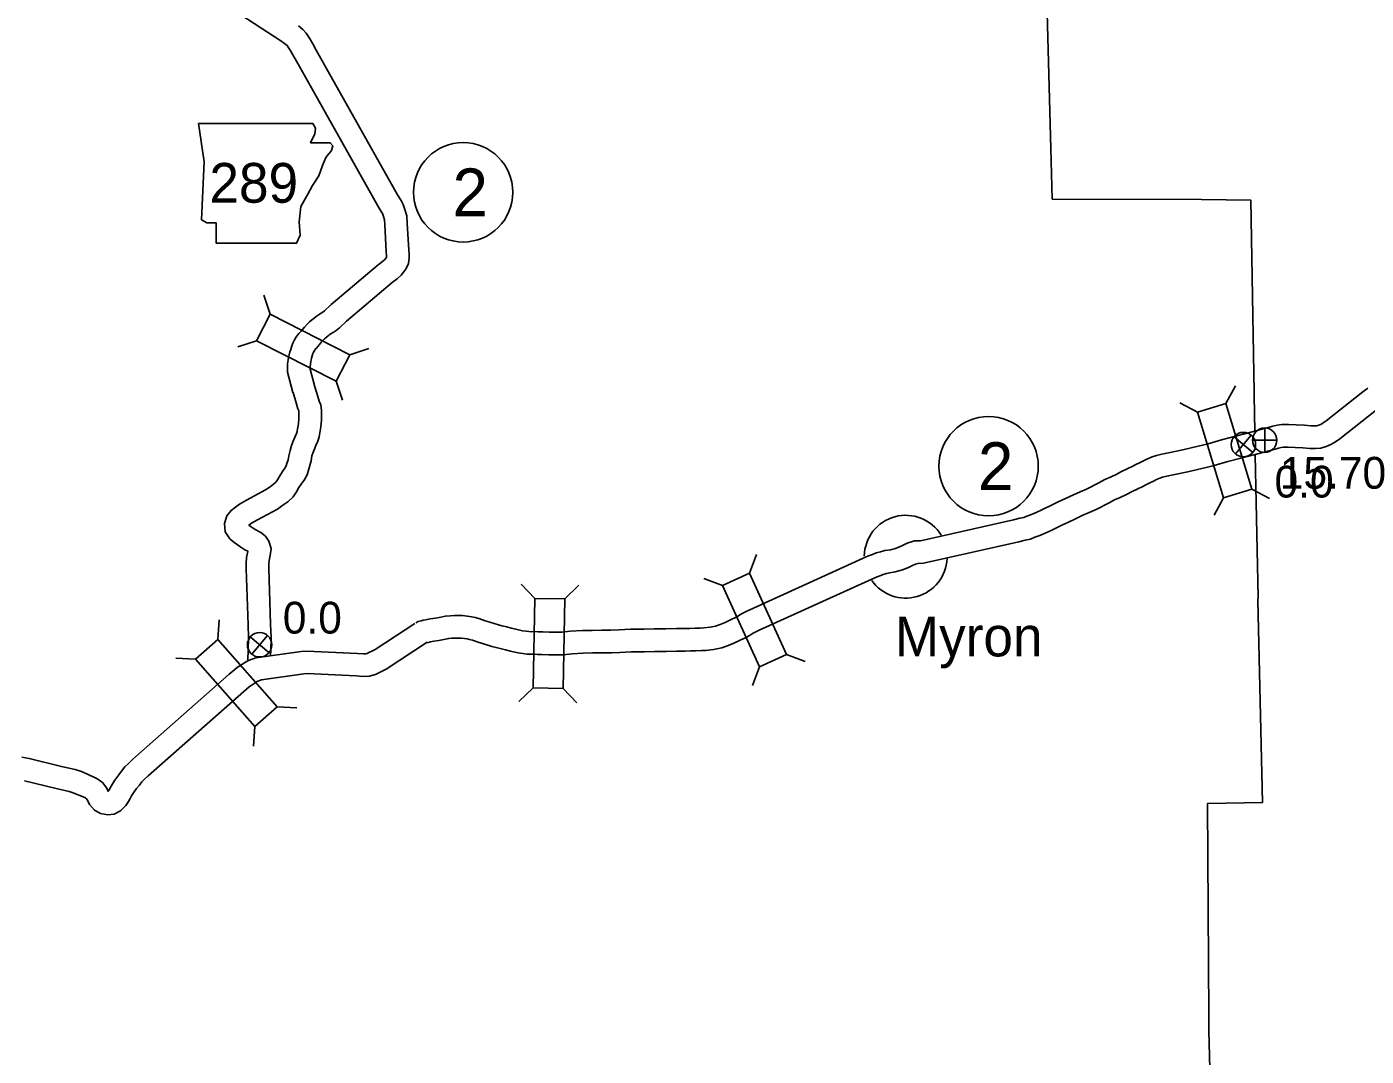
# Model space of a CAD drawing. Extents: x -939622 to -934222, y 1383701 to 1385301.
# Drawn here: x -936373.9 to -936320.5, y 1385035.4 to 1385076.4 of the extents above; entities that cross this region are included whole.
import ezdxf

# ---------------------------------------------------------------- set-up
doc = ezdxf.new("R2010")
doc.units = 0
for name, color, linetype in [('10', 7, 'Continuous'), ('2', 7, 'Continuous'), ('25', 7, 'Continuous'), ('26', 7, 'Continuous'), ('Level 10', 7, 'Continuous'), ('Level 2', 7, 'Continuous'), ('Level 20', 7, 'Continuous'), ('Level 21', 7, 'Continuous'), ('Level 24', 7, 'Continuous'), ('Level 25', 7, 'Continuous'), ('Level 26', 7, 'Continuous'), ('Level 27', 7, 'Continuous')]:
    doc.layers.add(name, color=color, linetype=linetype)

msp = doc.modelspace()

# ---------------------------------------------------------------- linework, layer by layer
at = {"layer": '10'}
for points in [[(-936325.039, 1385060.291), (-936325.025, 1385060.295), (-936324.439, 1385060.449), (-936324.204, 1385060.518), (-936324.03, 1385060.558), (-936323.843, 1385060.585), (-936323.575, 1385060.586), (-936323.276, 1385060.575), (-936322.943, 1385060.555), (-936322.692, 1385060.536), (-936322.525, 1385060.534), (-936322.454, 1385060.538), (-936322.379, 1385060.561), (-936322.296, 1385060.594), (-936322.199, 1385060.651), (-936322.073, 1385060.74), (-936320.619, 1385061.887), (-936320.42, 1385062.037)], [(-936324.922, 1385060.322), (-936324.439, 1385060.449), (-936324.204, 1385060.518), (-936324.03, 1385060.558), (-936323.843, 1385060.585), (-936323.575, 1385060.586), (-936323.276, 1385060.575), (-936322.943, 1385060.555), (-936322.692, 1385060.536), (-936322.525, 1385060.534), (-936322.454, 1385060.538), (-936322.379, 1385060.561), (-936322.296, 1385060.594), (-936322.199, 1385060.651), (-936322.073, 1385060.74), (-936320.619, 1385061.887), (-936320.42, 1385062.037)], [(-936325.003, 1385059.371), (-936324.798, 1385059.424), (-936324.197, 1385059.582), (-936323.978, 1385059.647), (-936323.865, 1385059.672), (-936323.777, 1385059.685), (-936323.59, 1385059.686), (-936323.319, 1385059.676), (-936323.004, 1385059.657), (-936322.733, 1385059.637), (-936322.505, 1385059.633), (-936322.295, 1385059.646), (-936322.078, 1385059.711), (-936321.898, 1385059.784), (-936321.71, 1385059.894), (-936321.533, 1385060.02), (-936320.069, 1385061.175)], [(-936324.92, 1385059.392), (-936324.798, 1385059.424), (-936324.197, 1385059.582), (-936323.978, 1385059.647), (-936323.865, 1385059.672), (-936323.777, 1385059.685), (-936323.59, 1385059.686), (-936323.319, 1385059.676), (-936323.004, 1385059.657), (-936322.733, 1385059.637), (-936322.505, 1385059.633), (-936322.295, 1385059.646), (-936322.078, 1385059.711), (-936321.898, 1385059.784), (-936321.71, 1385059.894), (-936321.533, 1385060.02), (-936320.069, 1385061.175)]]:
    msp.add_lwpolyline(points, dxfattribs=at)
at = {"layer": '2'}
for points in [[(-936333.545, 1385091.927), (-936333.442, 1385085.413), (-936333.422, 1385084.469), (-936333.387, 1385083.54), (-936333.263, 1385079.468), (-936333.204, 1385077.476), (-936333.044, 1385071.58), (-936332.996, 1385069.566), (-936327.051, 1385069.546), (-936325.08, 1385069.532), (-936324.941, 1385061.867), (-936324.948, 1385061.738), (-936324.921, 1385060.326)], [(-936324.902, 1385059.366), (-936324.792, 1385053.704), (-936324.794, 1385053.592), (-936324.619, 1385045.525), (-936326.803, 1385045.488), (-936326.751, 1385037.043), (-936326.755, 1385036.448), (-936326.548, 1385028.832), (-936326.537, 1385028.478), (-936326.395, 1385023.814)]]:
    msp.add_lwpolyline(points, dxfattribs=at)
at = {"layer": '26'}
for p, q in [((-936324.528, 1385059.475), (-936324.528, 1385060.45)), ((-936325.016, 1385059.962), (-936324.041, 1385059.962))]:
    msp.add_line(p, q, dxfattribs=at)
msp.add_circle((-936324.528, 1385059.962), 0.487, dxfattribs=at)
at = {"layer": 'Level 10'}
for points in [[(-936365.325, 1385076.909), (-936363.733, 1385075.875), (-936363.592, 1385075.768), (-936363.49, 1385075.682), (-936363.441, 1385075.627), (-936363.36, 1385075.505), (-936363.252, 1385075.314), (-936363.117, 1385075.064), (-936362.759, 1385074.426), (-936359.856, 1385069.278), (-936359.731, 1385069.072), (-936359.689, 1385068.989), (-936359.648, 1385068.88), (-936359.609, 1385068.736), (-936359.593, 1385068.551), (-936359.539, 1385067.464), (-936359.521, 1385067.311), (-936359.52, 1385067.276), (-936359.522, 1385067.265), (-936359.53, 1385067.245), (-936359.607, 1385067.15), (-936359.68, 1385067.079), (-936359.854, 1385066.953), (-936361.733, 1385065.366), (-936361.742, 1385065.358)], [(-936363.03, 1385076.471), (-936362.86, 1385076.327), (-936362.727, 1385076.178), (-936362.593, 1385075.977), (-936362.464, 1385075.749), (-936362.329, 1385075.498), (-936361.975, 1385074.867), (-936359.08, 1385069.733), (-936358.944, 1385069.509), (-936358.863, 1385069.35), (-936358.791, 1385069.156), (-936358.719, 1385068.895), (-936358.695, 1385068.612), (-936358.641, 1385067.537), (-936358.623, 1385067.378), (-936358.618, 1385067.227), (-936358.65, 1385067.008), (-936358.758, 1385066.771), (-936358.939, 1385066.544), (-936359.098, 1385066.389), (-936359.298, 1385066.244), (-936361.123, 1385064.704)], [(-936361.741, 1385065.357), (-936361.992, 1385065.119), (-936362.059, 1385065.066), (-936362.153, 1385065.006), (-936362.208, 1385064.968), (-936362.325, 1385064.892), (-936362.414, 1385064.824), (-936362.508, 1385064.743), (-936362.587, 1385064.677), (-936362.674, 1385064.601), (-936362.796, 1385064.459), (-936362.873, 1385064.366), (-936362.928, 1385064.305), (-936363.012, 1385064.214), (-936363.068, 1385064.145), (-936363.133, 1385064.05), (-936363.19, 1385063.962), (-936363.255, 1385063.833), (-936363.304, 1385063.72), (-936363.344, 1385063.578), (-936363.375, 1385063.483), (-936363.405, 1385063.361), (-936363.43, 1385063.252), (-936363.464, 1385062.99), (-936363.47, 1385062.882), (-936363.467, 1385062.671), (-936363.252, 1385061.856)], [(-936361.122, 1385064.703), (-936361.401, 1385064.439), (-936361.535, 1385064.332), (-936361.654, 1385064.256), (-936361.706, 1385064.22), (-936361.808, 1385064.154), (-936361.849, 1385064.123), (-936361.926, 1385064.057), (-936362, 1385063.995), (-936362.032, 1385063.967), (-936362.11, 1385063.876), (-936362.19, 1385063.78), (-936362.26, 1385063.701), (-936362.334, 1385063.621), (-936362.348, 1385063.605), (-936362.382, 1385063.554), (-936362.407, 1385063.514), (-936362.441, 1385063.449), (-936362.455, 1385063.417), (-936362.482, 1385063.317), (-936362.509, 1385063.237), (-936362.529, 1385063.153), (-936362.543, 1385063.093), (-936362.567, 1385062.904), (-936362.57, 1385062.862), (-936362.569, 1385062.796), (-936362.382, 1385062.086)], [(-936363.249, 1385061.857), (-936363.124, 1385061.449), (-936363.057, 1385061.217), (-936363.021, 1385061.132), (-936363.015, 1385061.082), (-936363.013, 1385060.966), (-936363.013, 1385060.828), (-936363.036, 1385060.612), (-936363.068, 1385060.413), (-936363.087, 1385060.311), (-936363.111, 1385060.23), (-936363.166, 1385060.104), (-936363.239, 1385059.924), (-936363.311, 1385059.75), (-936363.368, 1385059.553), (-936363.411, 1385059.339), (-936363.449, 1385059.183), (-936363.491, 1385059.032), (-936363.521, 1385058.944), (-936363.572, 1385058.85), (-936363.67, 1385058.716), (-936363.776, 1385058.547), (-936363.874, 1385058.389), (-936363.938, 1385058.289), (-936364.025, 1385058.207), (-936364.167, 1385058.107), (-936364.341, 1385057.988), (-936365.102, 1385057.574), (-936365.385, 1385057.411), (-936365.549, 1385057.297), (-936365.721, 1385057.161), (-936365.894, 1385056.943), (-936365.982, 1385056.642), (-936365.955, 1385056.313), (-936365.768, 1385056.033), (-936365.603, 1385055.904), (-936365.465, 1385055.788), (-936365.335, 1385055.7), (-936365.172, 1385055.596), (-936365.046, 1385055.536), (-936365.047, 1385055.531), (-936365.101, 1385055.287), (-936365.111, 1385055.056), (-936365.113, 1385054.837), (-936365.041, 1385052.605), (-936365.026, 1385052.096), (-936365.04, 1385051.595), (-936365.053, 1385051.209)], [(-936362.378, 1385062.087), (-936362.262, 1385061.707), (-936362.206, 1385061.516), (-936362.143, 1385061.365), (-936362.116, 1385061.145), (-936362.113, 1385060.973), (-936362.113, 1385060.779), (-936362.144, 1385060.494), (-936362.181, 1385060.257), (-936362.212, 1385060.099), (-936362.263, 1385059.924), (-936362.336, 1385059.756), (-936362.406, 1385059.583), (-936362.461, 1385059.451), (-936362.494, 1385059.338), (-936362.532, 1385059.145), (-936362.578, 1385058.956), (-936362.631, 1385058.767), (-936362.693, 1385058.581), (-936362.811, 1385058.367), (-936362.924, 1385058.211), (-936363.012, 1385058.072), (-936363.112, 1385057.91), (-936363.241, 1385057.708), (-936363.455, 1385057.508), (-936363.653, 1385057.368), (-936363.871, 1385057.219), (-936364.662, 1385056.789), (-936364.903, 1385056.65), (-936365.006, 1385056.578), (-936364.92, 1385056.506), (-936364.841, 1385056.452), (-936364.734, 1385056.385), (-936364.536, 1385056.289), (-936364.348, 1385056.136), (-936364.212, 1385055.935), (-936364.119, 1385055.653), (-936364.161, 1385055.368), (-936364.205, 1385055.169), (-936364.211, 1385055.032), (-936364.213, 1385054.848), (-936364.142, 1385052.633), (-936364.126, 1385052.097), (-936364.14, 1385051.567), (-936364.146, 1385051.39)], [(-936328.365, 1385059.458), (-936327.783, 1385059.584), (-936327.406, 1385059.668), (-936327.01, 1385059.763), (-936326.781, 1385059.818), (-936326.242, 1385059.982), (-936325.025, 1385060.295), (-936324.949, 1385060.315)], [(-936358.357, 1385052.686), (-936358.26, 1385052.736), (-936358.144, 1385052.767), (-936358.061, 1385052.786), (-936357.951, 1385052.81), (-936357.784, 1385052.843), (-936357.578, 1385052.87), (-936357.42, 1385052.9), (-936357.174, 1385052.954), (-936356.973, 1385052.968), (-936356.81, 1385052.974), (-936356.658, 1385052.971), (-936356.502, 1385052.973), (-936356.308, 1385052.957), (-936356.125, 1385052.926), (-936355.991, 1385052.893), (-936355.842, 1385052.854), (-936355.591, 1385052.767), (-936355.401, 1385052.708), (-936355.234, 1385052.66), (-936355.063, 1385052.608), (-936354.924, 1385052.566), (-936354.732, 1385052.521), (-936354.558, 1385052.477), (-936354.375, 1385052.431), (-936354.205, 1385052.395), (-936354.105, 1385052.37), (-936353.963, 1385052.349), (-936353.851, 1385052.334), (-936353.756, 1385052.331), (-936353.635, 1385052.333), (-936353.476, 1385052.329), (-936353.301, 1385052.32), (-936353.045, 1385052.315), (-936352.528, 1385052.315), (-936352.202, 1385052.349), (-936351.717, 1385052.375), (-936351.323, 1385052.384), (-936350.94, 1385052.387), (-936350.586, 1385052.396), (-936350.255, 1385052.407), (-936349.799, 1385052.427), (-936349.254, 1385052.435), (-936348.86, 1385052.441), (-936348.397, 1385052.446), (-936347.97, 1385052.455), (-936347.639, 1385052.461), (-936347.43, 1385052.464), (-936347.223, 1385052.467), (-936347.022, 1385052.476), (-936346.873, 1385052.484), (-936346.631, 1385052.512), (-936346.413, 1385052.556), (-936346.23, 1385052.625), (-936346.032, 1385052.7), (-936345.82, 1385052.799), (-936345.595, 1385052.911), (-936345.353, 1385053.054), (-936345.14, 1385053.165), (-936345.046, 1385053.207), (-936340.551, 1385055.25), (-936340.313, 1385055.35), (-936340.161, 1385055.412), (-936340.012, 1385055.469), (-936339.832, 1385055.517), (-936339.665, 1385055.561), (-936339.445, 1385055.6), (-936339.238, 1385055.651), (-936339.081, 1385055.712), (-936338.96, 1385055.771), (-936338.778, 1385055.862), (-936338.481, 1385055.951), (-936338.238, 1385055.958), (-936334.533, 1385056.792), (-936334.28, 1385056.853), (-936334.126, 1385056.888), (-936334.005, 1385056.936), (-936333.817, 1385057.006), (-936333.632, 1385057.086), (-936333.413, 1385057.181), (-936332.971, 1385057.398), (-936332.757, 1385057.5), (-936332.459, 1385057.636), (-936332.153, 1385057.787), (-936331.881, 1385057.906), (-936331.625, 1385058.016), (-936331.136, 1385058.269), (-936330.896, 1385058.395), (-936330.646, 1385058.499), (-936330.445, 1385058.594), (-936330.229, 1385058.713), (-936330.005, 1385058.825), (-936329.783, 1385058.929), (-936329.669, 1385058.988), (-936329.514, 1385059.066), (-936329.351, 1385059.139), (-936329.224, 1385059.205), (-936329.015, 1385059.296), (-936328.836, 1385059.352), (-936328.622, 1385059.402), (-936328.365, 1385059.458)], [(-936328.174, 1385058.579), (-936327.591, 1385058.705), (-936327.204, 1385058.791), (-936326.8, 1385058.888), (-936326.545, 1385058.949), (-936325.999, 1385059.115), (-936324.804, 1385059.422)], [(-936357.941, 1385051.888), (-936357.931, 1385051.893), (-936357.928, 1385051.893), (-936357.867, 1385051.907), (-936357.768, 1385051.929), (-936357.637, 1385051.955), (-936357.436, 1385051.981), (-936357.241, 1385052.018), (-936357.045, 1385052.061), (-936356.924, 1385052.07), (-936356.805, 1385052.074), (-936356.663, 1385052.07), (-936356.532, 1385052.072), (-936356.42, 1385052.063), (-936356.308, 1385052.044), (-936356.214, 1385052.021), (-936356.104, 1385051.992), (-936355.873, 1385051.912), (-936355.66, 1385051.846), (-936355.49, 1385051.797), (-936355.323, 1385051.746), (-936355.156, 1385051.696), (-936354.945, 1385051.646), (-936354.776, 1385051.604), (-936354.58, 1385051.554), (-936354.407, 1385051.518), (-936354.279, 1385051.486), (-936354.09, 1385051.458), (-936353.926, 1385051.436), (-936353.763, 1385051.431), (-936353.639, 1385051.433), (-936353.511, 1385051.429), (-936353.332, 1385051.42), (-936353.054, 1385051.415), (-936352.481, 1385051.415), (-936352.131, 1385051.451), (-936351.682, 1385051.476), (-936351.309, 1385051.485), (-936350.925, 1385051.488), (-936350.56, 1385051.496), (-936350.221, 1385051.508), (-936349.773, 1385051.527), (-936349.239, 1385051.535), (-936348.849, 1385051.541), (-936348.383, 1385051.546), (-936347.953, 1385051.556), (-936347.625, 1385051.561), (-936347.415, 1385051.564), (-936347.196, 1385051.568), (-936346.978, 1385051.577), (-936346.798, 1385051.587), (-936346.49, 1385051.622), (-936346.164, 1385051.688), (-936345.912, 1385051.783), (-936345.681, 1385051.871), (-936345.429, 1385051.989), (-936345.166, 1385052.119), (-936344.916, 1385052.267), (-936344.748, 1385052.355), (-936344.675, 1385052.387), (-936340.19, 1385054.425), (-936339.969, 1385054.519), (-936339.829, 1385054.575), (-936339.734, 1385054.612), (-936339.604, 1385054.647), (-936339.472, 1385054.681), (-936339.256, 1385054.72), (-936338.967, 1385054.791), (-936338.72, 1385054.887), (-936338.561, 1385054.965), (-936338.445, 1385055.022), (-936338.337, 1385055.055), (-936338.125, 1385055.061), (-936334.329, 1385055.915), (-936334.075, 1385055.976), (-936333.858, 1385056.025), (-936333.681, 1385056.096), (-936333.482, 1385056.17), (-936333.275, 1385056.259), (-936333.035, 1385056.364), (-936332.579, 1385056.588), (-936332.376, 1385056.685), (-936332.073, 1385056.823), (-936331.773, 1385056.971), (-936331.521, 1385057.081), (-936331.241, 1385057.202), (-936330.719, 1385057.471), (-936330.513, 1385057.58), (-936330.281, 1385057.676), (-936330.035, 1385057.793), (-936329.811, 1385057.916), (-936329.613, 1385058.015), (-936329.384, 1385058.122), (-936329.259, 1385058.187), (-936329.129, 1385058.252), (-936328.958, 1385058.329), (-936328.836, 1385058.392), (-936328.7, 1385058.452), (-936328.598, 1385058.484), (-936328.424, 1385058.524), (-936328.174, 1385058.579)], [(-936358.396, 1385052.663), (-936359.982, 1385051.621), (-936360.11, 1385051.561), (-936360.234, 1385051.5), (-936360.294, 1385051.469), (-936360.346, 1385051.455), (-936360.447, 1385051.451), (-936360.681, 1385051.467), (-936362.705, 1385051.562), (-936362.926, 1385051.543), (-936364.726, 1385051.291), (-936365.019, 1385051.181), (-936365.138, 1385051.12), (-936365.249, 1385051.053), (-936365.338, 1385050.991), (-936365.457, 1385050.914), (-936365.566, 1385050.823), (-936365.797, 1385050.633), (-936369.631, 1385047.255), (-936369.809, 1385047.086), (-936369.948, 1385046.948), (-936370.083, 1385046.771), (-936370.198, 1385046.628), (-936370.352, 1385046.417), (-936370.461, 1385046.247), (-936370.534, 1385046.109), (-936370.583, 1385046.016), (-936370.611, 1385045.972), (-936370.612, 1385045.971), (-936370.673, 1385046.099), (-936370.849, 1385046.324), (-936371.062, 1385046.488), (-936371.686, 1385046.756), (-936371.93, 1385046.838), (-936372.482, 1385046.957), (-936373.768, 1385047.277), (-936374.058, 1385047.328)], [(-936357.902, 1385051.91), (-936359.542, 1385050.833), (-936359.72, 1385050.75), (-936359.832, 1385050.694), (-936359.966, 1385050.627), (-936360.205, 1385050.559), (-936360.463, 1385050.55), (-936360.734, 1385050.569), (-936362.687, 1385050.66), (-936362.825, 1385050.649), (-936364.503, 1385050.413), (-936364.655, 1385050.357), (-936364.7, 1385050.333), (-936364.759, 1385050.298), (-936364.834, 1385050.245), (-936364.92, 1385050.189), (-936364.992, 1385050.129), (-936365.215, 1385049.947), (-936369.024, 1385046.591), (-936369.182, 1385046.441), (-936369.269, 1385046.354), (-936369.374, 1385046.216), (-936369.483, 1385046.08), (-936369.609, 1385045.908), (-936369.682, 1385045.794), (-936369.738, 1385045.687), (-936369.807, 1385045.56), (-936369.909, 1385045.4), (-936370.119, 1385045.194), (-936370.372, 1385045.065), (-936370.626, 1385045.035), (-936370.922, 1385045.088), (-936371.164, 1385045.225), (-936371.36, 1385045.446), (-936371.444, 1385045.624), (-936371.488, 1385045.68), (-936371.521, 1385045.706), (-936372.006, 1385045.914), (-936372.169, 1385045.969), (-936372.686, 1385046.081), (-936373.954, 1385046.396)]]:
    msp.add_lwpolyline(points, dxfattribs=at)
at = {"layer": 'Level 2'}
for points in [[(-936333.545, 1385091.927), (-936333.442, 1385085.413), (-936333.422, 1385084.469), (-936333.387, 1385083.54), (-936333.263, 1385079.468), (-936333.204, 1385077.476), (-936333.044, 1385071.58), (-936332.996, 1385069.566), (-936327.051, 1385069.546), (-936325.08, 1385069.532), (-936324.941, 1385061.867), (-936324.948, 1385061.738), (-936324.921, 1385060.301)], [(-936324.902, 1385059.371), (-936324.792, 1385053.704), (-936324.794, 1385053.592), (-936324.619, 1385045.525), (-936326.803, 1385045.488), (-936326.751, 1385037.043), (-936326.755, 1385036.448), (-936326.548, 1385028.832), (-936326.537, 1385028.478), (-936326.395, 1385023.814)]]:
    msp.add_lwpolyline(points, dxfattribs=at)
at = {"layer": 'Level 20'}
for p, q in [((-936364.166, 1385064.982), (-936364.412, 1385065.734)), ((-936364.703, 1385063.922), (-936365.456, 1385063.676)), ((-936360.988, 1385063.369), (-936360.235, 1385063.615)), ((-936361.525, 1385062.309), (-936361.279, 1385061.557)), ((-936326.07, 1385061.426), (-936325.697, 1385062.125)), ((-936327.207, 1385061.081), (-936327.905, 1385061.454)), ((-936326.17, 1385057.671), (-936326.543, 1385056.972)), ((-936325.034, 1385058.016), (-936324.335, 1385057.643)), ((-936345.057, 1385054.665), (-936344.779, 1385055.407)), ((-936346.139, 1385054.174), (-936346.88, 1385054.452)), ((-936353.611, 1385053.657), (-936354.161, 1385054.227)), ((-936352.424, 1385053.636), (-936351.854, 1385054.186)), ((-936366.242, 1385052.017), (-936366.192, 1385052.807)), ((-936367.134, 1385051.231), (-936367.924, 1385051.281)), ((-936343.583, 1385051.42), (-936342.841, 1385051.142)), ((-936344.664, 1385050.929), (-936344.943, 1385050.188)), ((-936353.676, 1385050.094), (-936354.246, 1385049.544)), ((-936352.488, 1385050.073), (-936351.938, 1385049.503)), ((-936363.886, 1385049.343), (-936363.096, 1385049.293)), ((-936364.777, 1385048.557), (-936364.827, 1385047.767))]:
    msp.add_line(p, q, dxfattribs=at)
for points in [[(-936360.988, 1385063.369), (-936364.166, 1385064.982), (-936364.703, 1385063.922), (-936361.525, 1385062.309)], [(-936327.207, 1385061.081), (-936326.17, 1385057.671), (-936325.034, 1385058.016), (-936326.07, 1385061.426)], [(-936343.583, 1385051.42), (-936345.057, 1385054.665), (-936346.139, 1385054.174), (-936344.664, 1385050.929)], [(-936353.611, 1385053.657), (-936353.676, 1385050.094), (-936352.488, 1385050.073), (-936352.424, 1385053.636)], [(-936367.134, 1385051.231), (-936364.777, 1385048.557), (-936363.886, 1385049.343), (-936366.242, 1385052.017)]]:
    msp.add_lwpolyline(points, close=True, dxfattribs=at)
at = {"layer": 'Level 21'}
msp.add_lwpolyline([(-936367.019, 1385072.576), (-936366.791, 1385071.054), (-936366.893, 1385068.745), (-936366.69, 1385068.618), (-936366.309, 1385068.618), (-936366.309, 1385067.806), (-936363.111, 1385067.806), (-936362.959, 1385068.136), (-936363.01, 1385068.668), (-936362.934, 1385069.277), (-936362.655, 1385069.76), (-936362.477, 1385070.115), (-936362.223, 1385070.496), (-936362.071, 1385070.902), (-936361.944, 1385071.231), (-936361.716, 1385071.511), (-936361.665, 1385071.688), (-936361.766, 1385071.815), (-936362.553, 1385071.815), (-936362.375, 1385072.17), (-936362.35, 1385072.399), (-936362.455, 1385072.574)], close=True, dxfattribs=at)
at = {"layer": 'Level 24'}
for start, end in [(31.4296, 179.1186), (214.9194, 357.3162)]:
    msp.add_arc((-936338.834, 1385055.32), 1.65, start, end, dxfattribs=at)
at = {"layer": 'Level 26'}
for p, q in [((-936325.748, 1385060.101), (-936325.001, 1385059.474)), ((-936325.687, 1385059.414), (-936325.061, 1385060.161)), ((-936364.955, 1385052.124), (-936364.208, 1385051.497)), ((-936364.895, 1385051.437), (-936364.268, 1385052.184))]:
    msp.add_line(p, q, dxfattribs=at)
for centre in [(-936325.374, 1385059.787), (-936364.582, 1385051.811)]:
    msp.add_circle(centre, 0.487, dxfattribs=at)
at = {"layer": 'Level 27'}
for centre in [(-936356.47, 1385069.839), (-936335.53, 1385058.927)]:
    msp.add_circle(centre, 1.98, dxfattribs=at)

# ---------------------------------------------------------------- texts
at = {"layer": '25'}
msp.add_text('0.0', height=1.2672, dxfattribs=at).set_placement((-936324.135, 1385057.677))
at = {"layer": 'Level 21'}
msp.add_text('289', height=1.584, dxfattribs=at).set_placement((-936366.582, 1385069.424))
at = {"layer": 'Level 24'}
msp.add_text('Myron', height=1.584, dxfattribs=at).set_placement((-936339.266, 1385051.347))
at = {"layer": 'Level 25'}
for s, p in [('15.70', (-936323.927, 1385058.029)), ('0.0', (-936363.659, 1385052.257))]:
    msp.add_text(s, height=1.2672, dxfattribs=at).set_placement(p)
at = {"layer": 'Level 27'}
for p in [(-936356.895, 1385068.888), (-936335.955, 1385057.977)]:
    msp.add_text('2', height=1.901, dxfattribs=at).set_placement(p)

doc.saveas('drawing.dxf')
